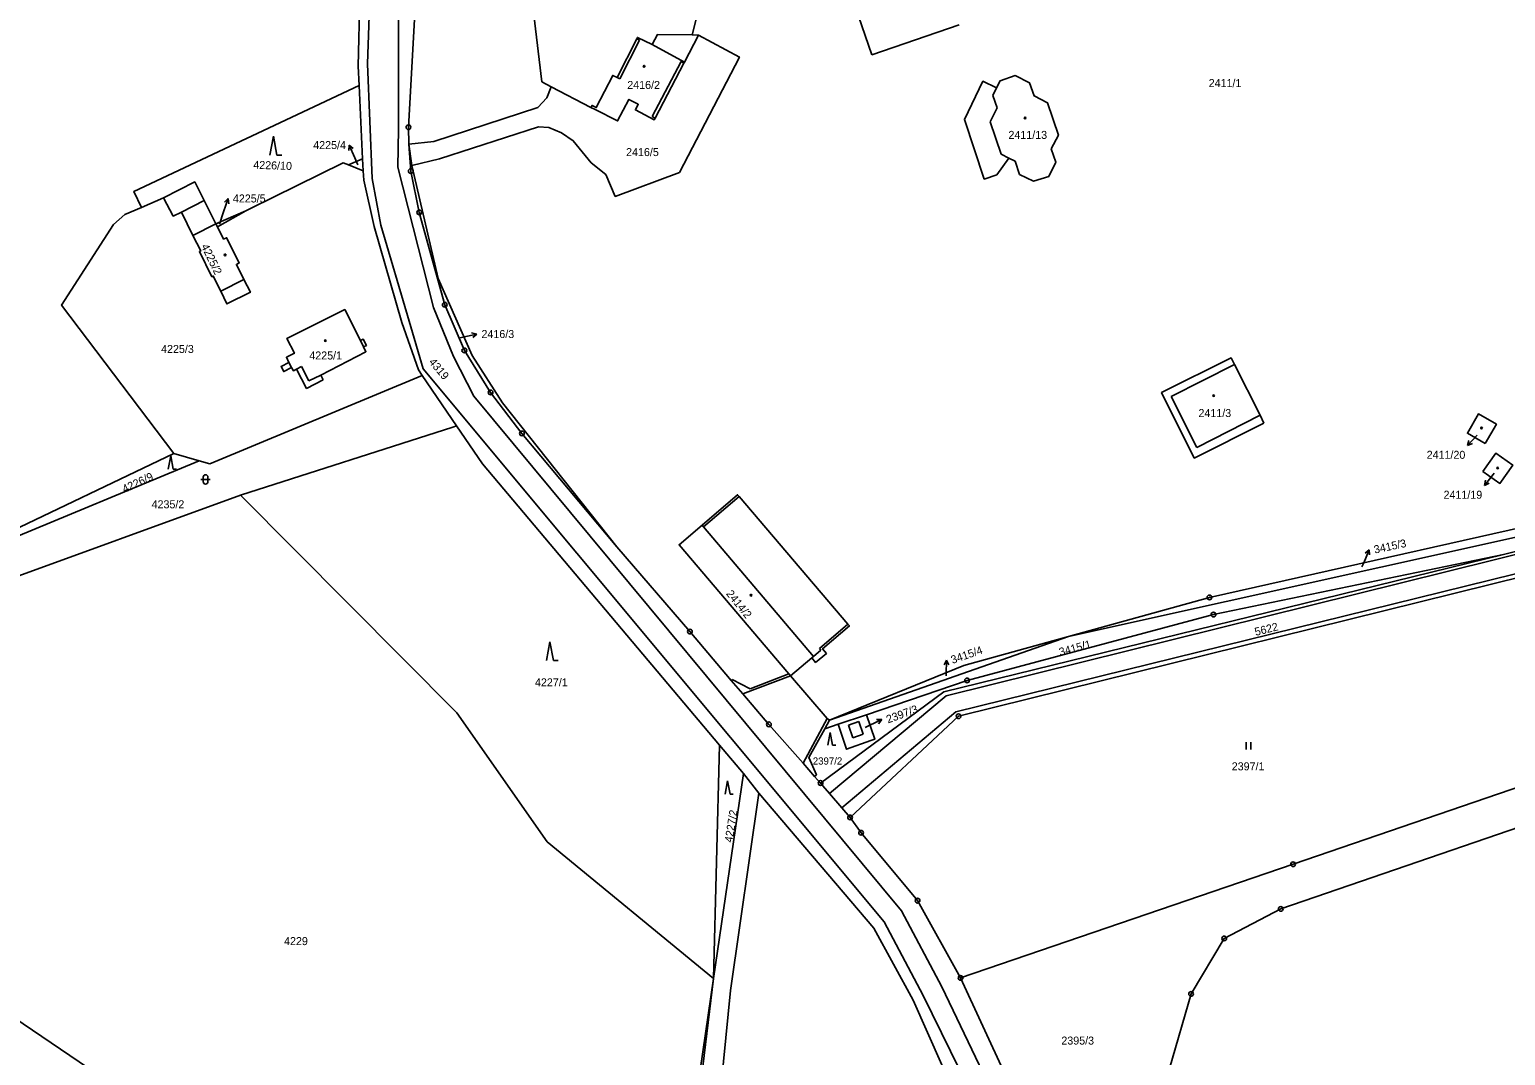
# Model space of a CAD drawing. Extents: x -733394 to -722299, y -1082822 to -1075049.
# Drawn here: x -729978.5 to -729664.9, y -1080303.1 to -1080085.2 of the extents above; entities that cross this region are included whole.
import ezdxf

# ---------------------------------------------------------------- set-up
doc = ezdxf.new("R2010")
doc.units = 0
for name, color, linetype in [('Hranice parcel', 7, 'Continuous'), ('Parcelní čísla', 7, 'Continuous'), ('Pop  PČ popisy', 7, 'Continuous'), ('Vnitřní kresba', 7, 'Continuous'), ('Značky bodu BP', 7, 'Continuous'), ('Značky budov', 7, 'Continuous'), ('Značky kultur', 7, 'Continuous')]:
    doc.layers.add(name, color=color, linetype=linetype)

msp = doc.modelspace()

# ---------------------------------------------------------------- linework, layer by layer
at = {"layer": 'Hranice parcel'}
for p, q in [((-729908.23, -1080074.37), (-729908.65, -1080092.98)), ((-729837.71, -1080086.34), (-729836.36, -1080086.43)), ((-729908.65, -1080092.98), (-729908.46, -1080097.08)), ((-729908.46, -1080097.08), (-729907.74, -1080112.65)), ((-729867.62, -1080097.36), (-729859.2, -1080101.79)), ((-729897.27, -1080114.11), (-729897.92, -1080109.59)), ((-729907.74, -1080112.65), (-729910.71, -1080113.98)), ((-729907.57, -1080115.22), (-729910.71, -1080113.98)), ((-729907.57, -1080115.22), (-729907.74, -1080112.65)), ((-729950, -1080120.95), (-729954.71, -1080123.01)), ((-729932.56, -1080123.76), (-729938.88, -1080126.52)), ((-729932.56, -1080123.76), (-729938.56, -1080127.16)), ((-729938.56, -1080127.16), (-729938.88, -1080126.52)), ((-729895.07, -1080158.71), (-729887.77, -1080169.42)), ((-730007.47, -1080203.8), (-729947.84, -1080175.28)), ((-730007.47, -1080203.8), (-729942.42, -1080176.81)), ((-729947.84, -1080175.28), (-729942.42, -1080176.81)), ((-729933.68, -1080184.15), (-730071.66, -1080234.17)), ((-729636.33, -1080187.23), (-729757.75, -1080214.15)), ((-729665.29, -1080196.73), (-729632.68, -1080188.73)), ((-729757.75, -1080214.15), (-729808.51, -1080231.94)), ((-729800.66, -1080230.75), (-729806.67, -1080232.79)), ((-729809.51, -1080233.76), (-729808.51, -1080231.94)), ((-729806.67, -1080232.79), (-729809.51, -1080233.76)), ((-729833.14, -1080286.81), (-729831.85, -1080237.23)), ((-729831.85, -1080237.23), (-729826.79, -1080243.23)), ((-729833.14, -1080286.81), (-729826.79, -1080243.23)), ((-729826.79, -1080243.23), (-729823.5, -1080247.45)), ((-729811.7, -1080243.86), (-729810.41, -1080245.26)), ((-729823.5, -1080247.45), (-729829.54, -1080289.35)), ((-729799.06, -1080276.08), (-729823.5, -1080247.45)), ((-729848.2, -1080390.09), (-729833.14, -1080286.81)), ((-729846.64, -1080398.64), (-729833.14, -1080286.81))]:
    msp.add_line(p, q, dxfattribs=at)
for points in [[(-729867.62, -1080097.36), (-729869.63, -1080096.3), (-729871.3, -1080082.07), (-729866.57, -1080057.57), (-729844.44, -1080061.95), (-729832.74, -1080066.67), (-729837.71, -1080086.34)], [(-729896.38, -1080077.94), (-729897.97, -1080105.97), (-729897.92, -1080109.59)], [(-729836.36, -1080086.43), (-729827.64, -1080091.06), (-729840.38, -1080115.62), (-729854.02, -1080120.65), (-729856.02, -1080116.03), (-729859.13, -1080113.52), (-729862.95, -1080108.84), (-729865.43, -1080107.18), (-729868.17, -1080106), (-729870.33, -1080105.86), (-729891.36, -1080112.65), (-729897.27, -1080114.11)], [(-729859.2, -1080101.79), (-729858.97, -1080101.34), (-729858.07, -1080101.8), (-729854.56, -1080094.95), (-729853.64, -1080095.42), (-729849.47, -1080087.2), (-729849.32, -1080086.9), (-729846.2, -1080088.43), (-729845.05, -1080086.25), (-729837.71, -1080086.34)], [(-729859.2, -1080101.79), (-729858.3, -1080102.24), (-729853.53, -1080104.63), (-729851.14, -1080100.05), (-729849.13, -1080101.09), (-729849.76, -1080102.29), (-729845.75, -1080104.39), (-729845.54, -1080104.04), (-729839.43, -1080092.34), (-729839.32, -1080092.13), (-729836.36, -1080086.43)], [(-729761.38, -1080110.56), (-729760.41, -1080113.37), (-729761.92, -1080116.41), (-729765.16, -1080117.44), (-729768.1, -1080116.01), (-729769.08, -1080113.18), (-729770.42, -1080112.52), (-729772.95, -1080116.09), (-729775.61, -1080116.98), (-729779.83, -1080104.33), (-729775.92, -1080096.21), (-729773, -1080097.62), (-729772.27, -1080096.09), (-729769.08, -1080094.99), (-729765.98, -1080096.52), (-729765.01, -1080099.31), (-729762.15, -1080100.78), (-729759.87, -1080107.67), (-729761.38, -1080110.56)], [(-729954.71, -1080123.01), (-729956.3, -1080119.61), (-729908.46, -1080097.08)], [(-729897.92, -1080109.59), (-729892.59, -1080109.01), (-729870.46, -1080101.78), (-729868.54, -1080099.7), (-729867.62, -1080097.36)], [(-729897.92, -1080109.59), (-729897.47, -1080115.27), (-729895.68, -1080124.05), (-729890.26, -1080143.66), (-729886.1, -1080153.39), (-729880.51, -1080162.29), (-729873.87, -1080171), (-729853.73, -1080195.12)], [(-729910.71, -1080113.98), (-729911.84, -1080113.53), (-729931.55, -1080123.26), (-729932.56, -1080123.76)], [(-729897.27, -1080114.11), (-729891.69, -1080138.08), (-729884.47, -1080154.47), (-729877.99, -1080164.53), (-729853.73, -1080195.12)], [(-729938.88, -1080126.52), (-729941.41, -1080121.52), (-729943.39, -1080117.59), (-729950, -1080120.95)], [(-729895.07, -1080158.71), (-729895.86, -1080157.48), (-729899.37, -1080147.47), (-729905.26, -1080127.08), (-729907.43, -1080117.25), (-729907.57, -1080115.22)], [(-729950, -1080120.95), (-729947.96, -1080124.85), (-729946.23, -1080123.98), (-729943.76, -1080128.96), (-729942.13, -1080132.25), (-729942.39, -1080132.38), (-729939.74, -1080137.73), (-729939.47, -1080137.59), (-729937.87, -1080140.82), (-729936.56, -1080143.49), (-729931.57, -1080141.02), (-729932.93, -1080138.33), (-729934.55, -1080135.1), (-729933.93, -1080134.79), (-729936.64, -1080129.43), (-729937.26, -1080129.74), (-729938.56, -1080127.16)], [(-729954.71, -1080123.01), (-729958.21, -1080124.54), (-729960.65, -1080126.63), (-729971.68, -1080143.79), (-729947.84, -1080175.28)], [(-729916.09, -1080159.62), (-729916.61, -1080158.61), (-729907.01, -1080153.66), (-729907.5, -1080152.61), (-729906.91, -1080152.31), (-729907.58, -1080151), (-729908.18, -1080151.3), (-729911.53, -1080144.72), (-729923.82, -1080150.88), (-729922.2, -1080153.97), (-729923.91, -1080154.84), (-729923.36, -1080155.91), (-729925.05, -1080156.77), (-729924.48, -1080157.88), (-729922.8, -1080157.02), (-729922.42, -1080157.68), (-729921.75, -1080157.34), (-729919.62, -1080161.46), (-729916.09, -1080159.62)], [(-729716.23, -1080168.86), (-729730.99, -1080176.23), (-729737.92, -1080162.35), (-729723.16, -1080154.98), (-729722.47, -1080156.34), (-729716.98, -1080167.12), (-729716.23, -1080168.86)], [(-729942.42, -1080176.81), (-729940.17, -1080177.44), (-729895.07, -1080158.71)], [(-729669.16, -1080173.15), (-729672.96, -1080170.96), (-729670.6, -1080166.86), (-729666.8, -1080169.05), (-729669.16, -1080173.15)], [(-729887.77, -1080169.42), (-729888.57, -1080169.68), (-729933.68, -1080184.15)], [(-729887.77, -1080169.42), (-729882.27, -1080177.49), (-729831.85, -1080237.23)], [(-729669.64, -1080179.12), (-729666.94, -1080175.23), (-729663.32, -1080177.73), (-729666.04, -1080181.62), (-729669.64, -1080179.12)], [(-729833.14, -1080286.81), (-729868.52, -1080257.72), (-729887.66, -1080230.33), (-729933.68, -1080184.15)], [(-729817.12, -1080222.08), (-729840.47, -1080194.64), (-729835.59, -1080190.48), (-729828.02, -1080184.03), (-729827.72, -1080184.41), (-729804.6, -1080211.5), (-729804.28, -1080211.88), (-729809.99, -1080216.76), (-729809.17, -1080217.73), (-729811.47, -1080219.64), (-729812.28, -1080218.68), (-729816.76, -1080222.49), (-729817.12, -1080222.08)], [(-729757.75, -1080214.15), (-729727.77, -1080205.84), (-729638.85, -1080185.86), (-729636.33, -1080187.23)], [(-729853.73, -1080195.12), (-729838.18, -1080213.09), (-729829.38, -1080223.46), (-729826.91, -1080226.35), (-729821.39, -1080232.8), (-729814.07, -1080241.07), (-729811.7, -1080243.86)], [(-729810.41, -1080245.26), (-729799.25, -1080237.01), (-729784.23, -1080225.9), (-729665.29, -1080196.73)], [(-729652.94, -1080199.37), (-729781.09, -1080231.08), (-729804.12, -1080252.56)], [(-729665.29, -1080196.73), (-729726.91, -1080209.5), (-729779.27, -1080223.47), (-729800.66, -1080230.75)], [(-729808.51, -1080231.94), (-729779.99, -1080220.28), (-729757.75, -1080214.15)], [(-729800.66, -1080230.75), (-729798.89, -1080235.96), (-729799.69, -1080236.24), (-729804.87, -1080238.1), (-729806.67, -1080232.79)], [(-729809.51, -1080233.76), (-729812.87, -1080239.84), (-729811.29, -1080243.5), (-729811.7, -1080243.86)], [(-730071.66, -1080234.17), (-729960.21, -1080309.71), (-729909.16, -1080350.16), (-729848.2, -1080390.09)], [(-729780.65, -1080286.66), (-729710, -1080262.52), (-729627.91, -1080234.36)], [(-729708.09, -1080375.43), (-729736.24, -1080305.92), (-729731.68, -1080290.07), (-729724.62, -1080278.28), (-729712.62, -1080272), (-729637.44, -1080246.23), (-729631.25, -1080264.39), (-729617.05, -1080259.55), (-729623.88, -1080239.49)], [(-729810.41, -1080245.26), (-729808.47, -1080247.52), (-729805.87, -1080250.53), (-729804.12, -1080252.56)], [(-729804.12, -1080252.56), (-729801.79, -1080255.82), (-729789.79, -1080270.25), (-729780.65, -1080286.66)], [(-729720.64, -1080462.64), (-729732.52, -1080411.72), (-729741.53, -1080388.9), (-729763.31, -1080353.17), (-729790.73, -1080291.37), (-729799.06, -1080276.08)], [(-729780.65, -1080286.66), (-729752.65, -1080347.32), (-729734.24, -1080384.88)], [(-729829.54, -1080289.35), (-729840, -1080395.57), (-729845.07, -1080441.21)]]:
    msp.add_lwpolyline(points, dxfattribs=at)
at = {"layer": 'Pop  PČ popisy'}
for p, q in [((-729910.59, -1080109.76), (-729910.64, -1080110.88)), ((-729909.37, -1080112.5), (-729910.59, -1080109.76)), ((-729910.59, -1080109.76), (-729909.73, -1080110.47)), ((-729908.71, -1080113.98), (-729909.37, -1080112.5)), ((-729938.14, -1080126.54), (-729937.25, -1080123.94)), ((-729937.25, -1080123.94), (-729936.27, -1080121.1)), ((-729936.27, -1080121.1), (-729937.07, -1080121.89)), ((-729936.27, -1080121.1), (-729936.13, -1080122.21)), ((-729886.99, -1080150.69), (-729886.39, -1080150.56)), ((-729886.39, -1080150.56), (-729883.47, -1080149.89)), ((-729883.47, -1080149.89), (-729884.55, -1080149.62)), ((-729883.47, -1080149.89), (-729884.33, -1080150.6)), ((-729670.89, -1080171.37), (-729672.94, -1080173.56)), ((-729672.94, -1080173.56), (-729672.62, -1080172.49)), ((-729672.94, -1080173.56), (-729671.89, -1080173.17)), ((-729667.45, -1080179.72), (-729669.34, -1080182.05)), ((-729667.25, -1080179.47), (-729667.45, -1080179.72)), ((-729669.34, -1080182.05), (-729669.1, -1080180.96)), ((-729669.34, -1080182.05), (-729668.32, -1080181.59)), ((-729694.97, -1080198.47), (-729693.8, -1080195.71)), ((-729693.8, -1080195.71), (-729694.65, -1080196.43)), ((-729693.8, -1080195.71), (-729693.73, -1080196.82)), ((-729695.35, -1080199.36), (-729694.97, -1080198.47)), ((-729783.62, -1080219.17), (-729784.16, -1080220.15)), ((-729783.73, -1080222.17), (-729783.62, -1080219.17)), ((-729783.62, -1080219.17), (-729783.16, -1080220.19)), ((-729783.74, -1080222.48), (-729783.73, -1080222.17)), ((-729800.94, -1080233.45), (-729800.09, -1080233.06)), ((-729800.09, -1080233.06), (-729797.37, -1080231.79)), ((-729797.37, -1080231.79), (-729798.49, -1080231.76)), ((-729797.37, -1080231.79), (-729798.07, -1080232.67))]:
    msp.add_line(p, q, dxfattribs=at)
at = {"layer": 'Vnitřní kresba'}
for p, q in [((-729906.67, -1080092.54), (-729904.27, -1080022.69)), ((-729900.11, -1080106.39), (-729900.08, -1080022.41)), ((-729799.48, -1080090.6), (-729812.99, -1080051.35)), ((-729780.98, -1080084.19), (-729799.48, -1080090.6)), ((-729853.06, -1080095.72), (-729848.89, -1080087.5)), ((-729849.47, -1080087.2), (-729848.89, -1080087.5)), ((-729846.2, -1080088.43), (-729839.32, -1080092.13)), ((-729905.7, -1080116.87), (-729906.67, -1080092.54)), ((-729840.05, -1080092.02), (-729846.16, -1080103.72)), ((-729839.43, -1080092.34), (-729840.05, -1080092.02)), ((-729853.06, -1080095.72), (-729853.64, -1080095.42)), ((-729773, -1080097.62), (-729773.78, -1080099.24)), ((-729772.91, -1080101.82), (-729774.33, -1080104.84)), ((-729773.78, -1080099.24), (-729772.91, -1080101.82)), ((-729845.54, -1080104.04), (-729846.16, -1080103.72)), ((-729774.33, -1080104.84), (-729772.03, -1080111.72)), ((-729900.2, -1080114.43), (-729900.11, -1080106.39)), ((-729892.68, -1080144.23), (-729900.2, -1080114.43)), ((-729772.03, -1080111.72), (-729770.42, -1080112.52)), ((-729903.84, -1080126.77), (-729905.7, -1080116.87)), ((-729946.23, -1080123.98), (-729941.41, -1080121.52)), ((-729943.76, -1080128.96), (-729938.88, -1080126.52)), ((-729897.85, -1080147.14), (-729903.84, -1080126.77)), ((-729937.87, -1080140.82), (-729932.93, -1080138.33)), ((-729888.38, -1080154.68), (-729892.68, -1080144.23)), ((-729894.86, -1080157.26), (-729897.85, -1080147.14)), ((-729907.5, -1080152.61), (-729908.18, -1080151.3)), ((-729884.08, -1080163.1), (-729888.38, -1080154.68)), ((-729923.36, -1080155.91), (-729922.8, -1080157.02)), ((-729921.75, -1080157.34), (-729920.68, -1080156.78)), ((-729920.68, -1080156.78), (-729919.12, -1080159.85)), ((-729919.12, -1080159.85), (-729916.61, -1080158.61)), ((-729796.91, -1080274.75), (-729894.86, -1080157.26)), ((-729722.47, -1080156.34), (-729735.89, -1080163.18)), ((-729793.17, -1080272.42), (-729884.08, -1080163.1)), ((-729735.89, -1080163.18), (-729730.47, -1080173.99)), ((-729730.47, -1080173.99), (-729716.98, -1080167.12)), ((-729835.27, -1080190.86), (-729827.72, -1080184.41)), ((-729783.72, -1080226.75), (-729627.92, -1080188.08)), ((-729835.27, -1080190.86), (-729835.59, -1080190.48)), ((-729811.9, -1080218.36), (-729835.27, -1080190.86)), ((-729627.34, -1080192.1), (-729781.66, -1080230.14)), ((-729810.66, -1080216.68), (-729804.6, -1080211.5)), ((-729811.9, -1080218.36), (-729810.34, -1080217.06)), ((-729810.66, -1080216.68), (-729810.34, -1080217.06)), ((-729811.9, -1080218.36), (-729812.28, -1080218.68)), ((-729829.22, -1080223.31), (-729829.38, -1080223.46)), ((-729825.37, -1080225.29), (-729829.22, -1080223.31)), ((-729826.91, -1080226.35), (-729816.76, -1080222.49)), ((-729825.37, -1080225.29), (-729817.12, -1080222.08)), ((-729816.76, -1080222.49), (-729809, -1080231.59)), ((-729808.47, -1080247.52), (-729783.72, -1080226.75)), ((-729781.66, -1080230.14), (-729805.87, -1080250.53)), ((-729814.07, -1080241.07), (-729809, -1080231.59)), ((-729809, -1080231.59), (-729808.51, -1080231.94)), ((-729804.5, -1080232.95), (-729802.28, -1080232.2)), ((-729803.58, -1080235.65), (-729804.5, -1080232.95)), ((-729802.28, -1080232.2), (-729801.36, -1080234.9)), ((-729801.36, -1080234.9), (-729803.58, -1080235.65)), ((-729784.63, -1080288.56), (-729793.17, -1080272.42)), ((-729788.61, -1080290.39), (-729796.91, -1080274.75)), ((-729740.48, -1080388.3), (-729788.61, -1080290.39)), ((-729737.49, -1080386.59), (-729784.63, -1080288.56))]:
    msp.add_line(p, q, dxfattribs=at)
at = {"layer": 'Značky bodu BP'}
for centre, radius in [((-729897.97, -1080105.97), 0.5), ((-729897.97, -1080105.97), 0.0303), ((-729897.47, -1080115.27), 0.5), ((-729897.47, -1080115.27), 0.0303), ((-729895.68, -1080124.05), 0.5), ((-729895.68, -1080124.05), 0.0303), ((-729890.26, -1080143.66), 0.5), ((-729890.26, -1080143.66), 0.0303), ((-729886.1, -1080153.39), 0.5), ((-729886.1, -1080153.39), 0.0303), ((-729880.51, -1080162.29), 0.5), ((-729880.51, -1080162.29), 0.0303), ((-729873.87, -1080171), 0.5), ((-729873.87, -1080171), 0.5), ((-729873.87, -1080171), 0.0303), ((-729873.87, -1080171), 0.0303), ((-729727.77, -1080205.84), 0.5), ((-729727.77, -1080205.84), 0.0303), ((-729726.91, -1080209.5), 0.5), ((-729726.91, -1080209.5), 0.0303), ((-729838.18, -1080213.09), 0.5), ((-729838.18, -1080213.09), 0.0303), ((-729779.27, -1080223.47), 0.5), ((-729779.27, -1080223.47), 0.0303), ((-729781.09, -1080231.08), 0.5), ((-729821.39, -1080232.8), 0.5), ((-729821.39, -1080232.8), 0.0303), ((-729781.09, -1080231.08), 0.0303), ((-729810.41, -1080245.26), 0.5), ((-729810.41, -1080245.26), 0.0303), ((-729804.12, -1080252.56), 0.5), ((-729804.12, -1080252.56), 0.0303), ((-729801.79, -1080255.82), 0.5), ((-729801.79, -1080255.82), 0.0303), ((-729710, -1080262.52), 0.5), ((-729710, -1080262.52), 0.0303), ((-729789.79, -1080270.25), 0.5), ((-729789.79, -1080270.25), 0.0303), ((-729712.62, -1080272), 0.5), ((-729712.62, -1080272), 0.0303), ((-729724.62, -1080278.28), 0.5), ((-729724.62, -1080278.28), 0.0303), ((-729780.65, -1080286.66), 0.5), ((-729780.65, -1080286.66), 0.0303), ((-729731.68, -1080290.07), 0.5), ((-729731.68, -1080290.07), 0.0303)]:
    msp.add_circle(centre, radius, dxfattribs=at)
at = {"layer": 'Značky budov'}
for centre in [(-729847.9, -1080093.03), (-729766.94, -1080104), (-729936.94, -1080133.08), (-729915.63, -1080151.29), (-729726.86, -1080162.98), (-729669.94, -1080169.87), (-729666.51, -1080178.35), (-729825.19, -1080205.37)]:
    msp.add_circle(centre, 0.175, dxfattribs=at)
at = {"layer": 'Značky kultur'}
for p, q in [((-729926.66, -1080107.9), (-729927.41, -1080111.9)), ((-729925.91, -1080111.9), (-729926.66, -1080107.9)), ((-729925.91, -1080111.9), (-729924.91, -1080111.9)), ((-729948.48, -1080175.8), (-729949.01, -1080178.6)), ((-729947.96, -1080178.6), (-729948.48, -1080175.8)), ((-729947.96, -1080178.6), (-729947.26, -1080178.6)), ((-729941.59, -1080180.27), (-729941.59, -1080181.27)), ((-729940.59, -1080181.27), (-729940.59, -1080180.27)), ((-729942.09, -1080180.77), (-729940.09, -1080180.77)), ((-729867.91, -1080215.25), (-729868.66, -1080219.25)), ((-729867.16, -1080219.25), (-729867.91, -1080215.25)), ((-729867.16, -1080219.25), (-729866.16, -1080219.25)), ((-729808.34, -1080234.54), (-729808.84, -1080237.22)), ((-729807.84, -1080237.22), (-729808.34, -1080234.54)), ((-729719.96, -1080238.12), (-729719.96, -1080236.62)), ((-729718.96, -1080238.12), (-729718.96, -1080236.62)), ((-729807.84, -1080237.22), (-729807.17, -1080237.22)), ((-729830.16, -1080244.81), (-729830.69, -1080247.61)), ((-729829.64, -1080247.61), (-729830.16, -1080244.81)), ((-729829.64, -1080247.61), (-729828.94, -1080247.61))]:
    msp.add_line(p, q, dxfattribs=at)
for centre, start, end in [((-729941.09, -1080180.27), 0, 180), ((-729941.09, -1080181.27), 180, 359.9879)]:
    msp.add_arc(centre, 0.5, start, end, dxfattribs=at)

# ---------------------------------------------------------------- texts
at = {"layer": 'Parcelní čísla'}
for s, height, p in [('2411/1', 1.7, (-729727.93, -1080097.44)), ('2416/2', 1.7, (-729851.48, -1080097.84)), ('2411/13', 1.7, (-729770.48, -1080108.45)), ('4225/4', 1.7, (-729918.21, -1080110.61)), ('2416/5', 1.7, (-729851.73, -1080112.1)), ('4225/5', 1.7, (-729935.28, -1080121.95)), ('2416/3', 1.7, (-729882.46, -1080150.75)), ('4225/3', 1.7, (-729950.54, -1080153.92)), ('4225/1', 1.7, (-729919.04, -1080155.3)), ('2411/3', 1.7, (-729730.1, -1080167.53)), ('2411/20', 1.7, (-729681.61, -1080176.4)), ('2411/19', 1.7, (-729678.02, -1080184.88)), ('4235/2', 1.7, (-729952.56, -1080186.91)), ('4227/1', 1.7, (-729871.09, -1080224.73)), ('2397/2', 1.53, (-729812.05, -1080241.35)), ('2397/1', 1.7, (-729723.03, -1080242.57)), ('4229', 1.7, (-729924.41, -1080279.69)), ('2395/3', 1.7, (-729759.24, -1080300.82))]:
    msp.add_text(s, height=height, dxfattribs=at).set_placement(p)
for s, rotation, p in [('4226/10', 358, (-729930.97, -1080114.78)), ('4225/2', 296, (-729942.09, -1080131.25)), ('4319', 310, (-729893.76, -1080155.91)), ('4226/9', 25, (-729958.32, -1080183.69)), ('3415/3', 12, (-729692.62, -1080196.54)), ('2414/2', 309, (-729830.57, -1080205.1)), ('5622', 14, (-729717.93, -1080214.02)), ('3415/1', 15, (-729759.48, -1080218.31)), ('3415/4', 19, (-729782.37, -1080219.97)), ('2397/3', 20, (-729796.07, -1080232.61)), ('4227/2', 81, (-729829.14, -1080257.97))]:
    msp.add_text(s, height=1.7, rotation=rotation, dxfattribs=at).set_placement(p)

doc.saveas('drawing.dxf')
